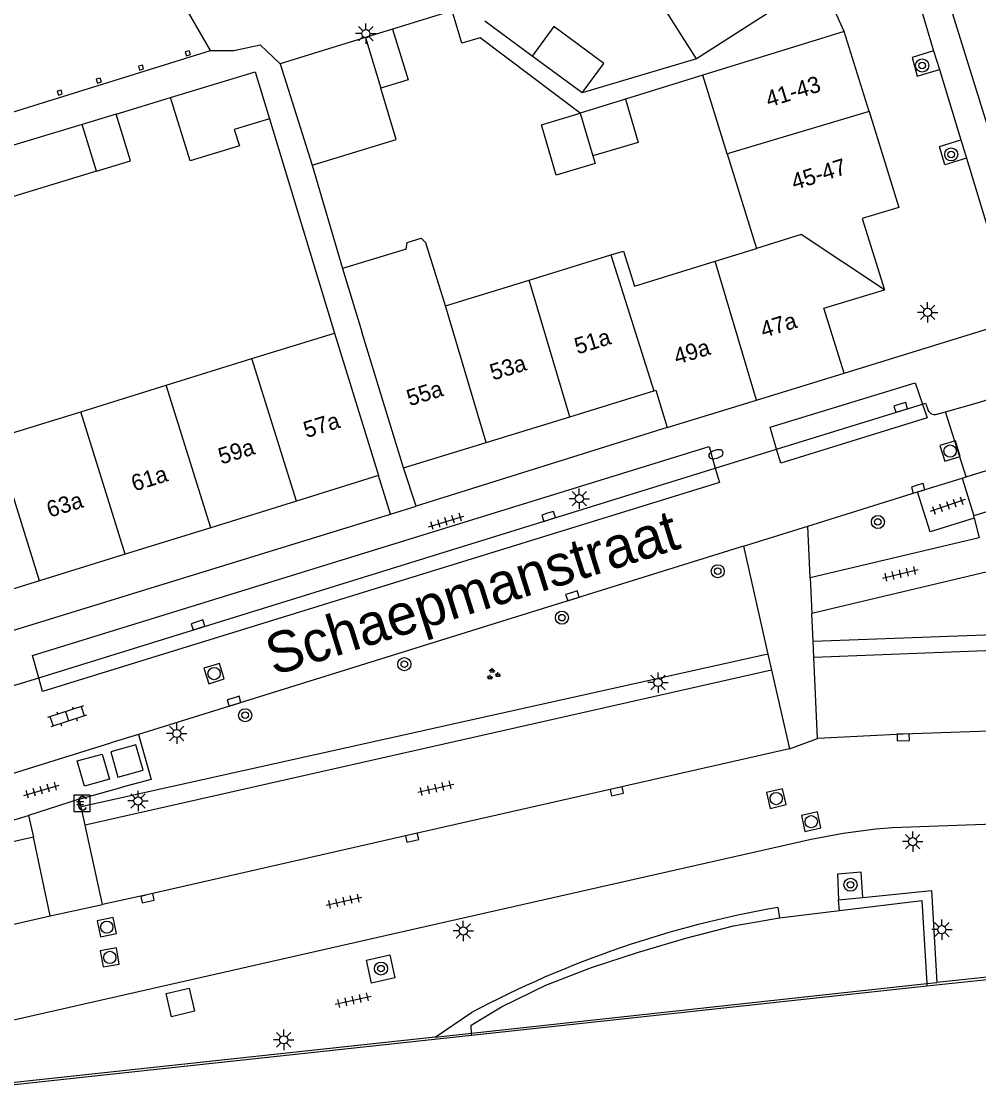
# Model space of a CAD drawing. Extents: x 132998 to 136004, y 396998 to 398512.
# Drawn here: x 134113.7 to 134172.3, y 397346 to 397411.3 of the extents above; entities that cross this region are included whole.
import ezdxf

# ---------------------------------------------------------------- set-up
doc = ezdxf.new("R2010")
doc.units = 0
for name, color, linetype in [('gg-afsc-erfafscheiding', 7, 'Continuous'), ('gg-afsc-hekwerk', 7, 'Continuous'), ('gg-anno-huisnummerreeks BGT', 7, 'Continuous'), ('gg-anno-openbare ruimte label', 7, 'Continuous'), ('gg-bbg-bijgebouw', 7, 'Continuous'), ('gg-bbg-gedigitaliseerde bebouwing', 7, 'Continuous'), ('gg-bbg-gedigitaliseerde bijgebouw', 7, 'Continuous'), ('gg-bbg-hoofdgebouw', 7, 'Continuous'), ('gg-bbg-pand overbouw', 7, 'Continuous'), ('gg-bbg-pilaar onder overbouw', 7, 'Continuous'), ('gg-bbg-tussenscheiding', 7, 'Continuous'), ('gg-knt-verharding', 7, 'Continuous'), ('gg-knt-verharding nz', 7, 'Continuous'), ('gg-kwrk-afval apart plaats', 7, 'Continuous'), ('gt-grn-groengrens', 7, 'Continuous'), ('gt-grn-vlakafsluiter', 7, 'Continuous'), ('gt-grn-weggrens', 7, 'Continuous'), ('gt-symb-betaalautomaat', 7, 'Continuous'), ('gt-symb-boom', 7, 'Continuous'), ('gt-symb-brandkraan', 7, 'Continuous'), ('gt-symb-groenvak', 7, 'Continuous'), ('gt-symb-klinker verharding', 7, 'Continuous'), ('gt-symb-kolk', 7, 'Continuous'), ('gt-symb-lichtmast', 7, 'Continuous'), ('gt-symb-rioolschacht', 7, 'Continuous'), ('gt-symb-tegel verharding', 7, 'Continuous')]:
    doc.layers.add(name, color=color, linetype=linetype)

# ---------------------------------------------------------------- blocks, each defined once
blk = doc.blocks.new('gt0-LMAST')
at = {"layer": 'gt-symb-lichtmast'}
for p, q in [((-0.182, 0.173), (-0.447, 0.438)), ((-0.005, 0.246), (-0.005, 0.621)), ((0.172, 0.173), (0.437, 0.438)), ((-0.255, -0.004), (-0.63, -0.004)), ((-0.182, -0.181), (-0.447, -0.446)), ((-0.005, -0.254), (-0.005, -0.629)), ((0.437, -0.446), (0.172, -0.181)), ((0.245, -0.004), (0.62, -0.004))]:
    blk.add_line(p, q, dxfattribs=at)
blk.add_circle((-0.005, -0.004), 0.25, dxfattribs=at)
blk = doc.blocks.new('gt0-BOOM')
at = {"layer": 'gt-symb-boom'}
for radius in [0.4, 0.2]:
    blk.add_circle((0, 0), radius, dxfattribs=at)
blk = doc.blocks.new('gt0-KOLK')
at = {"layer": 'gt-symb-kolk'}
blk.add_lwpolyline([(0, 0), (0.375, 0), (0.375, 0.4), (-0.375, 0.4), (-0.375, 0), (0, 0)], dxfattribs=at)
blk = doc.blocks.new('gt0-TEG1')
at = {"layer": 'gt-symb-tegel verharding'}
for p, q in [((-1.125, 0), (1.125, 0)), ((-0.9, -0.25), (-0.9, 0.25)), ((-0.45, -0.25), (-0.45, 0.25)), ((0, -0.25), (0, 0.25)), ((0.45, -0.25), (0.45, 0.25)), ((0.9, -0.25), (0.9, 0.25))]:
    blk.add_line(p, q, dxfattribs=at)
blk = doc.blocks.new('gt0-RS')
at = {"layer": 'gt-symb-rioolschacht'}
blk.add_lwpolyline([(-0.5, -0.5), (0.5, -0.5), (0.5, 0.5), (-0.5, 0.5)], close=True, dxfattribs=at)
blk.add_circle((0, 0), 0.375, dxfattribs=at)
blk = doc.blocks.new('gt0-BR')
at = {"layer": 'gt-symb-brandkraan'}
for centre, radius, start, end in [((-0.244, 0), 0.206, 107.56694, 252.43307), ((0.599, -2.664), 3, 106.89205, 107.56694), ((0, -0.691), 0.938, 73.10799, 106.89205), ((-0.599, -2.664), 3, 72.43309, 73.10799), ((0.244, 0), 0.206, 287.56695, 72.43309), ((0.599, 2.664), 3, 252.43307, 253.10797), ((0, 0.691), 0.938, 253.10797, 286.89206), ((-0.599, 2.664), 3, 286.89206, 287.56695)]:
    blk.add_arc(centre, radius, start, end, dxfattribs=at)
blk = doc.blocks.new('gt0-KL1')
at = {"layer": 'gt-symb-klinker verharding'}
for p, q in [((-1.15, 0.3), (1.15, 0.3)), ((-1, -0.3), (-1, 0.3)), ((-0.5, 0.3), (-0.5, 0.45)), ((0, -0.3), (0, 0.3)), ((0.5, 0.3), (0.5, 0.45)), ((1, -0.3), (1, 0.3)), ((-1.15, -0.3), (1.15, -0.3)), ((-0.5, -0.45), (-0.5, -0.3)), ((0.5, -0.45), (0.5, -0.3))]:
    blk.add_line(p, q, dxfattribs=at)
blk = doc.blocks.new('gt0-BA')
at = {"layer": 'gt-symb-betaalautomaat'}
blk.add_lwpolyline([(-0.498, -0.507), (0.502, -0.507), (0.502, 0.493), (-0.498, 0.493)], close=True, dxfattribs=at)
blk.add_text('€', height=0.9, dxfattribs=at).set_placement((-0.357, -0.457))
blk = doc.blocks.new('gt0-GRVAK')
at = {"layer": 'gt-symb-groenvak'}
for p, q in [((-0.11, 0.189), (-0.228, 0.24)), ((-0.182, 0.153), (0.088, 0.153)), ((-0.091, 0.211), (-0.156, 0.322)), ((-0.047, 0.214), (-0.047, 0.393)), ((-0.004, 0.211), (0.061, 0.322)), ((0.015, 0.189), (0.133, 0.24)), ((0.262, -0.052), (0.197, 0.059)), ((0.305, -0.049), (0.305, 0.13)), ((0.349, -0.052), (0.414, 0.059)), ((-0.245, -0.228), (-0.363, -0.177)), ((-0.318, -0.264), (-0.047, -0.264)), ((-0.226, -0.206), (-0.291, -0.095)), ((-0.183, -0.203), (-0.183, -0.024)), ((-0.139, -0.206), (-0.074, -0.095)), ((-0.12, -0.228), (-0.002, -0.177)), ((0.243, -0.074), (0.125, -0.023)), ((0.17, -0.11), (0.441, -0.11)), ((0.368, -0.074), (0.486, -0.023))]:
    blk.add_line(p, q, dxfattribs=at)

msp = doc.modelspace()

# ---------------------------------------------------------------- linework, layer by layer
at = {"layer": 'gg-afsc-erfafscheiding'}
for p, q in [((134140.07, 397411.94), (134136.433, 397410.827)), ((134144.969, 397409.179), (134142.08, 397411.31)), ((134155.035, 397409.005), (134148.028, 397406.924)), ((134155.416, 397408.009), (134150.684, 397406.542)), ((134119.522, 397405.632), (134122.838, 397406.64)), ((134128.906, 397405.348), (134132.877, 397392.23)), ((134131.505, 397402.498), (134133.36, 397396.176))]:
    msp.add_line(p, q, dxfattribs=at)
for points in [[(134147.909, 397405.681), (134141.794, 397410.302), (134140.675, 397409.96), (134140.07, 397411.94)], [(134125.299, 397409.526), (134126.729, 397409.521), (134128.33, 397409.87)]]:
    msp.add_lwpolyline(points, dxfattribs=at)
at = {"layer": 'gg-afsc-hekwerk'}
for p, q in [((134172.02, 397380.904), (134172.318, 397379.686)), ((134160.115, 397356.447), (134163.772, 397356.896)), ((134169.118, 397352.413), (134169.128, 397352.251)), ((134141.267, 397349.243), (134141.26, 397349.379))]:
    msp.add_line(p, q, dxfattribs=at)
for points in [[(134172.827, 397377.609), (134173.232, 397375.955), (134193.739, 397376.648), (134191.807, 397385.033), (134189.072, 397386.31), (134172.001, 397381.044)], [(134172.02, 397380.904), (134171.987, 397381.041), (134172.001, 397381.044)], [(134163.772, 397356.896), (134168.814, 397357.503), (134169.118, 397352.413)], [(134141.26, 397349.379), (134141.233, 397349.87), (134143.088, 397350.999), (134145.802, 397352.314), (134148.608, 397353.4), (134151.469, 397354.333), (134154.367, 397355.191), (134157.298, 397355.947), (134160.115, 397356.447)]]:
    msp.add_lwpolyline(points, dxfattribs=at)
at = {"layer": 'gg-bbg-bijgebouw'}
for p, q in [((134134.778, 397410.321), (134132.78, 397409.71)), ((134136.433, 397410.827), (134134.778, 397410.321)), ((134132.78, 397409.71), (134129.56, 397408.7)), ((134148.028, 397406.924), (134144.969, 397409.179))]:
    msp.add_line(p, q, dxfattribs=at)
at = {"layer": 'gg-bbg-gedigitaliseerde bebouwing'}
for p, q in [((134155.035, 397409.005), (134152.055, 397413.689)), ((134156.902, 397403.196), (134155.416, 397408.009)), ((134156.902, 397403.196), (134158.688, 397397.412)), ((134137.256, 397397.37), (134133.36, 397396.176)), ((134137.256, 397397.37), (134137.327, 397397.761)), ((134139.665, 397393.884), (134138.474, 397397.746)), ((134156.168, 397396.634), (134158.688, 397397.412)), ((134144.798, 397395.468), (134149.784, 397397.008)), ((134133.36, 397396.176), (134134.547, 397392.304)), ((134139.665, 397393.884), (134144.798, 397395.468)), ((134127.823, 397390.663), (134132.877, 397392.23)), ((134132.877, 397392.23), (134135.58, 397383.5)), ((134137.11, 397383.97), (134134.547, 397392.304)), ((134122.586, 397389.039), (134127.823, 397390.663)), ((134117.35, 397387.415), (134122.586, 397389.039)), ((134112.113, 397385.791), (134117.35, 397387.415))]:
    msp.add_line(p, q, dxfattribs=at)
for points in [[(134137.327, 397397.761), (134138.187, 397398.027), (134138.474, 397397.746)], [(134149.784, 397397.008), (134150.563, 397397.248), (134151.224, 397395.107), (134156.168, 397396.634)]]:
    msp.add_lwpolyline(points, dxfattribs=at)
at = {"layer": 'gg-bbg-gedigitaliseerde bijgebouw'}
for p, q in [((134129.56, 397408.7), (134131.505, 397402.498)), ((134150.684, 397406.542), (134147.909, 397405.681)), ((134117.445, 397405.001), (134112.346, 397403.452)), ((134119.522, 397405.632), (134117.445, 397405.001)), ((134118.317, 397402.131), (134113.24, 397400.588))]:
    msp.add_line(p, q, dxfattribs=at)
for points in [[(134148.028, 397406.924), (134149.358, 397408.728), (134146.3, 397410.984), (134144.969, 397409.179)], [(134136.433, 397410.827), (134137.38, 397407.733), (134135.704, 397407.206)], [(134122.838, 397406.64), (134128.033, 397408.218), (134128.906, 397405.348)], [(134131.505, 397402.498), (134136.661, 397404.074), (134135.704, 397407.206)], [(134128.906, 397405.348), (134126.749, 397404.693), (134127.056, 397403.682), (134124.046, 397402.768), (134122.838, 397406.64)], [(134150.684, 397406.542), (134151.468, 397403.896), (134148.683, 397403.071)], [(134148.683, 397403.071), (134148.823, 397402.598), (134146.448, 397401.894), (134145.534, 397404.976), (134147.909, 397405.681)], [(134118.317, 397402.131), (134120.394, 397402.762), (134119.522, 397405.632)]]:
    msp.add_lwpolyline(points, dxfattribs=at)
at = {"layer": 'gg-bbg-hoofdgebouw'}
for p, q in [((134162.63, 397413.88), (134155.035, 397409.005)), ((134164.06, 397410.69), (134155.416, 397408.009)), ((134165.583, 397405.78), (134164.06, 397410.69)), ((134158.698, 397388.125), (134164.06, 397389.78)), ((134147.283, 397387.11), (134152.415, 397388.695)), ((134153.24, 397386.44), (134158.698, 397388.125)), ((134142.15, 397385.526), (134147.283, 397387.11)), ((134137.11, 397383.97), (134142.15, 397385.526)), ((134135.58, 397383.5), (134130.545, 397381.939)), ((134130.545, 397381.939), (134125.308, 397380.315)), ((134125.308, 397380.315), (134120.072, 397378.691)), ((134120.072, 397378.691), (134114.834, 397377.067)), ((134114.834, 397377.067), (134109.598, 397375.443)), ((134175.097, 397352.895), (134169.128, 397352.251)), ((134169.128, 397352.251), (134141.267, 397349.243))]:
    msp.add_line(p, q, dxfattribs=at)
for points in [[(134165.583, 397405.78), (134167.4, 397399.92), (134165.17, 397399.24), (134166.52, 397394.88)], [(134164.06, 397389.78), (134162.82, 397393.75), (134166.52, 397394.88)], [(134152.415, 397388.695), (134152.53, 397388.73), (134153.24, 397386.44)], [(134141.267, 397349.243), (134087.009, 397343.387), (134091.065, 397335.127)]]:
    msp.add_lwpolyline(points, dxfattribs=at)
at = {"layer": 'gg-bbg-pand overbouw'}
for p, q in [((134125.299, 397409.526), (134116.849, 397424.153)), ((134110.874, 397405.039), (134125.299, 397409.526))]:
    msp.add_line(p, q, dxfattribs=at)
at = {"layer": 'gg-bbg-pilaar onder overbouw'}
for points in [[(134123.99, 397409.508), (134123.751, 397409.434), (134123.824, 397409.195), (134124.063, 397409.269), (134123.99, 397409.508)], [(134121.122, 397408.628), (134120.883, 397408.554), (134120.956, 397408.315), (134121.195, 397408.389), (134121.122, 397408.628)], [(134118.541, 397407.836), (134118.302, 397407.763), (134118.375, 397407.524), (134118.614, 397407.597), (134118.541, 397407.836)], [(134116.15, 397407.103), (134115.911, 397407.029), (134115.985, 397406.79), (134116.224, 397406.864), (134116.15, 397407.103)]]:
    msp.add_lwpolyline(points, dxfattribs=at)
at = {"layer": 'gg-bbg-tussenscheiding'}
for p, q in [((134134.778, 397410.321), (134135.704, 397407.206)), ((134147.909, 397405.681), (134148.683, 397403.071)), ((134165.583, 397405.78), (134157.055, 397403.243)), ((134118.317, 397402.131), (134117.445, 397405.001)), ((134156.902, 397403.196), (134157.055, 397403.243)), ((134149.784, 397397.008), (134152.415, 397388.695)), ((134158.698, 397388.125), (134156.168, 397396.634)), ((134147.283, 397387.11), (134144.798, 397395.468)), ((134142.15, 397385.526), (134139.665, 397393.884)), ((134130.545, 397381.939), (134127.823, 397390.663)), ((134125.308, 397380.315), (134122.586, 397389.039)), ((134120.072, 397378.691), (134117.35, 397387.415)), ((134114.834, 397377.067), (134112.113, 397385.791))]:
    msp.add_line(p, q, dxfattribs=at)
msp.add_lwpolyline([(134166.52, 397394.88), (134161.428, 397398.258), (134158.688, 397397.412)], dxfattribs=at)
at = {"layer": 'gg-knt-verharding'}
for p, q in [((134169.537, 397409.502), (134169.885, 397408.357)), ((134169.885, 397408.357), (134171.195, 397404.049)), ((134171.195, 397404.049), (134171.537, 397402.922)), ((134171.537, 397402.922), (134173.908, 397395.126)), ((134159.926, 397385.117), (134168.851, 397387.881)), ((134169.74, 397387.27), (134170.269, 397387.415)), ((134170.269, 397387.415), (134172.29, 397387.97)), ((134171.521, 397383.427), (134170.269, 397387.415)), ((134153.24, 397386.44), (134137.869, 397381.636)), ((134156.177, 397383.955), (134159.926, 397385.117)), ((134114.78, 397371.131), (134156.177, 397383.955)), ((134136.307, 397381.15), (134135.58, 397383.5)), ((134137.869, 397381.636), (134137.11, 397383.97)), ((134168.554, 397382.502), (134171.282, 397383.352)), ((134171.282, 397383.352), (134171.521, 397383.427)), ((134171.282, 397383.352), (134172.001, 397381.044)), ((134161.836, 397380.412), (134168.554, 397382.502)), ((134095.1, 397368.44), (134136.307, 397381.15)), ((134157.91, 397379.19), (134161.836, 397380.412)), ((134161.982, 397377.239), (134161.836, 397380.412)), ((134172.318, 397379.686), (134161.982, 397377.239)), ((134157.91, 397379.19), (134120.894, 397367.668)), ((134157.91, 397379.19), (134159.398, 397372.582)), ((134172.827, 397377.609), (134162.083, 397375.073)), ((134162.161, 397373.37), (134162.083, 397375.073)), ((134162.206, 397372.398), (134162.161, 397373.37)), ((134162.206, 397372.398), (134192.724, 397373.548)), ((134159.398, 397372.582), (134159.618, 397371.606)), ((134111.903, 397370.24), (134114.78, 397371.131)), ((134159.618, 397371.606), (134117.626, 397362.117)), ((134110.799, 397364.526), (134119.2, 397367.141)), ((134120.894, 397367.668), (134119.2, 397367.141)), ((134117.263, 397363.71), (134119.892, 397364.431)), ((134117.373, 397363.225), (134117.263, 397363.71)), ((134117.626, 397362.117), (134117.373, 397363.225)), ((134111.564, 397361.932), (134114.157, 397362.694)), ((134114.157, 397362.694), (134114.464, 397361.37)), ((134163.717, 397357.541), (134165.205, 397357.689)), ((134163.772, 397356.896), (134163.717, 397357.541)), ((134159.999, 397357.077), (134160.115, 397356.447)), ((134174.508, 397352.993), (134169.724, 397352.479)), ((134141.26, 397349.379), (134169.118, 397352.413)), ((134169.118, 397352.413), (134169.724, 397352.479)), ((134139.043, 397349.138), (134141.253, 397350.636)), ((134139.043, 397349.138), (134141.26, 397349.379))]:
    msp.add_line(p, q, dxfattribs=at)
for points in [[(134170.479, 397412.414), (134168.805, 397411.908), (134169.537, 397409.502)], [(134169.537, 397409.502), (134168.216, 397409.1), (134168.534, 397407.946), (134169.885, 397408.357)], [(134171.537, 397402.922), (134170.229, 397402.524), (134169.891, 397403.653), (134171.195, 397404.049)], [(134171.521, 397383.427), (134184.946, 397387.605), (134187.348, 397388.335)], [(134168.851, 397387.881), (134169.04, 397387.94), (134169.16, 397387.61)], [(134172.02, 397380.904), (134169.315, 397380.062), (134168.554, 397382.502)], [(134120.894, 397367.668), (134121.654, 397364.914), (134119.892, 397364.431)], [(134096.702, 397346.451), (134137.956, 397355.816), (134162.04, 397361.259), (134164.009, 397361.617), (134165.997, 397361.891), (134166.992, 397361.968), (134185.134, 397362.614)], [(134114.464, 397361.37), (134084.972, 397354.696), (134086.079, 397349.855)], [(134165.205, 397357.689), (134165.096, 397359.229), (134163.647, 397359.121), (134163.717, 397357.541)], [(134165.205, 397357.689), (134169.413, 397358.109), (134169.724, 397352.479)], [(134134.83, 397353.856), (134136.255, 397354.173), (134136.567, 397352.76), (134135.142, 397352.443), (134134.83, 397353.856)], [(134122.572, 397351.815), (134123.977, 397352.139), (134124.313, 397350.721), (134122.906, 397350.389), (134122.572, 397351.815)], [(134139.043, 397349.138), (134086.816, 397343.5), (134090.939, 397335.08)]]:
    msp.add_lwpolyline(points, dxfattribs=at)
for centre, radius, start, end in [((134170.704, 397393.227), 5.491, 286.78467, 3.10399), ((134169.598, 397387.693), 0.446, 190.72758, 288.51417), ((134170.834, 397295.042), 62.974, 99.90755, 118.01721)]:
    msp.add_arc(centre, radius, start, end, dxfattribs=at)
at = {"layer": 'gg-knt-verharding nz'}
for p, q in [((134170.479, 397412.414), (134175.69, 397395.671)), ((134160.179, 397384.263), (134159.926, 397385.117)), ((134162.434, 397367.414), (134162.206, 397372.398)), ((134115.017, 397370.298), (134114.78, 397371.131)), ((134159.618, 397371.606), (134160.708, 397366.781)), ((134118.685, 397357.258), (134117.626, 397362.117)), ((134115.492, 397356.555), (134114.464, 397361.37))]:
    msp.add_line(p, q, dxfattribs=at)
for points in [[(134159.926, 397385.117), (134159.527, 397386.462), (134168.412, 397389.176), (134168.851, 397387.881)], [(134168.851, 397387.881), (134169.134, 397387.045), (134160.179, 397384.263)], [(134114.78, 397371.131), (134114.392, 397372.499), (134155.797, 397385.286), (134156.177, 397383.955)], [(134156.177, 397383.955), (134156.427, 397383.079), (134115.017, 397370.298)], [(134192.897, 397368.611), (134190.405, 397368.498), (134179.907, 397368.102), (134167.672, 397367.682), (134162.434, 397367.414)], [(134160.708, 397366.781), (134137.58, 397361.543), (134121.397, 397357.836), (134118.685, 397357.258)], [(134086.079, 397349.855), (134093.103, 397351.427), (134115.492, 397356.555)]]:
    msp.add_lwpolyline(points, dxfattribs=at)
at = {"layer": 'gg-kwrk-afval apart plaats'}
for points in [[(134117.137, 397366.037), (134118.672, 397366.459), (134119.108, 397364.929), (134117.579, 397364.496), (134117.137, 397366.037)], [(134119.191, 397366.597), (134119.629, 397365.039), (134121.17, 397365.471), (134120.732, 397367.03), (134119.191, 397366.597)]]:
    msp.add_lwpolyline(points, dxfattribs=at)
at = {"layer": 'gt-grn-groengrens'}
for p, q in [((134162.161, 397373.37), (134180.816, 397374.073)), ((134159.398, 397372.582), (134117.373, 397363.225))]:
    msp.add_line(p, q, dxfattribs=at)
at = {"layer": 'gt-grn-vlakafsluiter'}
msp.add_line((134129.56, 397408.7), (134128.33, 397409.87), dxfattribs=at)
at = {"layer": 'gt-grn-weggrens'}
for p, q in [((134164.06, 397410.69), (134162.63, 397413.88)), ((134164.06, 397389.78), (134176.187, 397393.524)), ((134136.307, 397381.15), (134137.869, 397381.636)), ((134161.982, 397377.239), (134162.083, 397375.073)), ((134160.708, 397366.781), (134162.434, 397367.414)), ((134117.263, 397363.71), (134114.157, 397362.694)), ((134115.492, 397356.555), (134118.685, 397357.258))]:
    msp.add_line(p, q, dxfattribs=at)

# ---------------------------------------------------------------- block references
at = {"layer": 'gt-symb-betaalautomaat'}
msp.add_blockref('gt0-BA', (134117.427, 397363.458), dxfattribs=at)
at = {"layer": 'gt-symb-boom'}
for p in [(134168.832, 397408.604), (134170.612, 397403.16), (134166.127, 397380.665), (134156.325, 397377.649), (134146.795, 397374.809), (134137.152, 397371.964), (134127.413, 397368.839), (134164.451, 397358.465), (134135.723, 397353.331)]:
    msp.add_blockref('gt0-BOOM', p, dxfattribs=at)
at = {"layer": 'gt-symb-brandkraan', "rotation": 17.149043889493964}
msp.add_blockref('gt0-BR', (134156.218, 397384.81), dxfattribs=at)
at = {"layer": 'gt-symb-groenvak'}
msp.add_blockref('gt0-GRVAK', (134142.576, 397371.341), dxfattribs=at)
at = {"layer": 'gt-symb-klinker verharding', "rotation": -161.87318748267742}
msp.add_blockref('gt0-KL1', (134116.515, 397368.777), dxfattribs=at)
at = {"layer": 'gt-symb-kolk'}
for p, rotation in [((134167.467, 397387.872), -163.01526746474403), ((134168.531, 397382.914), -163.01526747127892), ((134145.919, 397381.2), -161.9999254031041), ((134147.378, 397376.333), -161.99992540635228), ((134124.467, 397374.555), -161.9999254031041), ((134126.678, 397369.89), -162.54344186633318), ((134167.672, 397367.682), -178.0507458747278), ((134150.105, 397364.375), -167.22875743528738), ((134137.58, 397361.543), -167.2287574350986), ((134121.397, 397357.836), -167.11702052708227)]:
    msp.add_blockref('gt0-KOLK', p, dxfattribs=dict(at, rotation=rotation))
at = {"layer": 'gt-symb-lichtmast'}
for p in [(134134.799, 397410.557), (134169.17, 397393.499), (134147.863, 397382.093), (134152.677, 397370.842), (134123.233, 397367.724), (134120.863, 397363.593), (134168.26, 397361.105), (134140.764, 397355.639), (134170.046, 397355.72), (134129.775, 397348.974)]:
    msp.add_blockref('gt0-LMAST', p, dxfattribs=at)
at = {"layer": 'gt-symb-rioolschacht'}
for p, rotation in [((134170.543, 397385.007), 17.275420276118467), ((134125.51, 397371.388), 17.220699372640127), ((134159.907, 397363.738), 13.119144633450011), ((134162.046, 397362.324), 101.95064726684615), ((134118.946, 397355.868), -77.93725397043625), ((134119.13, 397354.014), 10.140793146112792)]:
    msp.add_blockref('gt0-RS', p, dxfattribs=dict(at, rotation=rotation))
at = {"layer": 'gt-symb-tegel verharding'}
for p, rotation in [((134170.397, 397381.68), -160.966920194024), ((134139.708, 397380.696), 16.803548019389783), ((134167.497, 397377.49), 13.29958432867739), ((134114.945, 397364.246), 16.386305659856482), ((134139.075, 397364.376), 12.702731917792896), ((134133.459, 397357.452), 12.702731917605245), ((134134.02, 397351.397), 12.70273191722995)]:
    msp.add_blockref('gt0-TEG1', p, dxfattribs=dict(at, rotation=rotation))

# ---------------------------------------------------------------- texts
at = {"layer": 'gg-anno-huisnummerreeks BGT'}
for s, rotation, p in [('41-43', 17.2, (134159.446, 397406.031)), ('45-47', 17.2, (134161.015, 397400.974)), ('47a', 17.1, (134159.124, 397391.92)), ('51a', 17.2, (134147.741, 397390.913)), ('49a', 17.1, (134153.822, 397390.284)), ('53a', 17.1, (134142.569, 397389.319)), ('55a', 17.2, (134137.475, 397387.744)), ('57a', 17.2, (134131.164, 397385.795)), ('59a', 17.2, (134125.95, 397384.178)), ('61a', 17.2, (134120.628, 397382.528)), ('63a', 17.2, (134115.452, 397380.923))]:
    msp.add_text(s, height=1, rotation=rotation, dxfattribs=at).set_placement(p)
at = {"layer": 'gg-anno-openbare ruimte label'}
msp.add_text('Schaepmanstraat', height=2.5, rotation=17.4, dxfattribs=at).set_placement((134129.158, 397371.249))

doc.saveas('drawing.dxf')
